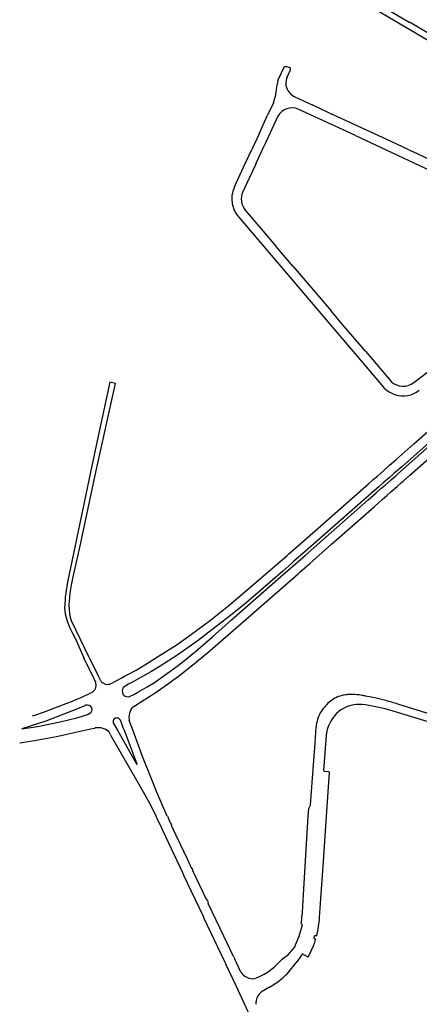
# Model space of a CAD drawing. Extents: x 148869 to 161638, y 453607 to 469810.
# Tile 875 of 1056: x 159100.98 to 159103.88, y 459854.46 to 459861.6. Entities that reach past the tile are written whole.
import ezdxf

# ---------------------------------------------------------------- set-up
doc = ezdxf.new("R2010")
doc.units = 0
doc.layers.add('LKI_V01_KANTRIJWEG', color=252, linetype='CONTINUOUS')

msp = doc.modelspace()

# ---------------------------------------------------------------- linework, layer by layer
at = {"layer": 'LKI_V01_KANTRIJWEG'}
for p, q in [((159102.8572, 459861.1579), (159102.905, 459861.2615)), ((159102.8572, 459861.1579), (159102.905, 459861.2615)), ((159102.905, 459861.2615), (159102.9195, 459861.2617)), ((159102.905, 459861.2615), (159102.9195, 459861.2617)), ((159102.9195, 459861.2617), (159102.948, 459861.2542)), ((159102.9195, 459861.2617), (159102.948, 459861.2542)), ((159102.9227, 459861.1789), (159102.9494, 459861.2369)), ((159102.9227, 459861.1789), (159102.9494, 459861.2369)), ((159102.9494, 459861.2369), (159102.948, 459861.2542)), ((159102.9494, 459861.2369), (159102.948, 459861.2542)), ((159102.8572, 459861.1579), (159102.8532, 459861.1309)), ((159102.8572, 459861.1579), (159102.8532, 459861.1309)), ((159102.8453, 459861.071), (159102.8532, 459861.1309)), ((159102.8453, 459861.071), (159102.8532, 459861.1309)), ((159102.8333, 459861.0214), (159102.8419, 459861.0561)), ((159102.8333, 459861.0214), (159102.8419, 459861.0561)), ((159102.9801, 459861.0407), (159103.1059, 459860.9822)), ((159102.9801, 459861.0407), (159103.1059, 459860.9822)), ((159102.8249, 459860.9973), (159102.7826, 459860.9063)), ((159102.8249, 459860.9973), (159102.7826, 459860.9063)), ((159103.4216, 459860.7588), (159103.0061, 459860.9515)), ((159103.4216, 459860.7588), (159103.0061, 459860.9515)), ((159103.2336, 459860.9231), (159103.1059, 459860.9822)), ((159103.2336, 459860.9231), (159103.1059, 459860.9822)), ((159102.7208, 459860.7718), (159102.7826, 459860.9063)), ((159102.7208, 459860.7718), (159102.7826, 459860.9063)), ((159102.8573, 459860.8998), (159102.7581, 459860.686)), ((159102.8573, 459860.8998), (159102.7581, 459860.686)), ((159103.2336, 459860.9231), (159103.2499, 459860.9149)), ((159103.2336, 459860.9231), (159103.2499, 459860.9149)), ((159103.376, 459860.8564), (159103.2499, 459860.9149)), ((159103.376, 459860.8564), (159103.2499, 459860.9149)), ((159103.6791, 459860.7161), (159103.376, 459860.8564)), ((159103.6791, 459860.7161), (159103.376, 459860.8564)), ((159102.7208, 459860.7718), (159102.6685, 459860.6578)), ((159102.7208, 459860.7718), (159102.6685, 459860.6578)), ((159103.4216, 459860.7588), (159103.6118, 459860.6703)), ((159103.4216, 459860.7588), (159103.6118, 459860.6703)), ((159103.8091, 459860.6552), (159103.6791, 459860.7161)), ((159103.8091, 459860.6552), (159103.6791, 459860.7161)), ((159102.6087, 459860.5289), (159102.6685, 459860.6578)), ((159102.6087, 459860.5289), (159102.6685, 459860.6578)), ((159102.6989, 459860.5584), (159102.7581, 459860.686)), ((159102.6989, 459860.5584), (159102.7581, 459860.686)), ((159103.6118, 459860.6703), (159103.9621, 459860.507)), ((159103.6118, 459860.6703), (159103.9621, 459860.507)), ((159103.8091, 459860.6552), (159103.8352, 459860.6436)), ((159103.8091, 459860.6552), (159103.8352, 459860.6436)), ((159103.9674, 459860.5818), (159103.8352, 459860.6436)), ((159103.9674, 459860.5818), (159103.8352, 459860.6436)), ((159102.5431, 459860.3875), (159102.6087, 459860.5289)), ((159102.5431, 459860.3875), (159102.6087, 459860.5289)), ((159102.6917, 459860.5432), (159102.6322, 459860.4135)), ((159102.6917, 459860.5432), (159102.6322, 459860.4135)), ((159102.6989, 459860.5584), (159102.6917, 459860.5432)), ((159102.6989, 459860.5584), (159102.6917, 459860.5432)), ((159102.6322, 459860.4135), (159102.6029, 459860.3505)), ((159102.6322, 459860.4135), (159102.6029, 459860.3505)), ((159102.6203, 459860.218), (159102.7476, 459860.069)), ((159102.6203, 459860.218), (159102.7476, 459860.069)), ((159102.573, 459860.1666), (159103.6095, 459858.9494)), ((159102.573, 459860.1666), (159103.6095, 459858.9494)), ((159102.7476, 459860.069), (159102.8425, 459859.9576)), ((159102.7476, 459860.069), (159102.8425, 459859.9576)), ((159102.9691, 459859.8086), (159102.8425, 459859.9576)), ((159102.9691, 459859.8086), (159102.8425, 459859.9576)), ((159102.9691, 459859.8086), (159103.2437, 459859.4866)), ((159102.9691, 459859.8086), (159103.2437, 459859.4866)), ((159103.3247, 459859.3915), (159103.2437, 459859.4866)), ((159103.3247, 459859.3915), (159103.2437, 459859.4866)), ((159103.4931, 459859.1941), (159103.3247, 459859.3915)), ((159103.4931, 459859.1941), (159103.3247, 459859.3915)), ((159103.8444, 459858.9687), (159104.2302, 459859.2609)), ((159103.8444, 459858.9687), (159104.2302, 459859.2609)), ((159103.4931, 459859.1941), (159103.68, 459858.9741)), ((159103.4931, 459859.1941), (159103.68, 459858.9741)), ((159103.6571, 459858.3565), (159103.6685, 459858.3666)), ((159103.6571, 459858.3565), (159103.6685, 459858.3666)), ((159103.6685, 459858.3666), (159103.7136, 459858.4067)), ((159103.6685, 459858.3666), (159103.7136, 459858.4067)), ((159103.5502, 459858.2628), (159103.58, 459858.2889)), ((159103.5502, 459858.2628), (159103.58, 459858.2889)), ((159103.5502, 459858.2628), (159103.58, 459858.2889)), ((159103.5502, 459858.2628), (159103.58, 459858.2889)), ((159103.58, 459858.2889), (159103.6257, 459858.3286)), ((159103.58, 459858.2889), (159103.6257, 459858.3286)), ((159103.6257, 459858.3286), (159103.6571, 459858.3565)), ((159103.6257, 459858.3286), (159103.6571, 459858.3565)), ((159103.7001, 459858.3062), (159103.6684, 459858.2787)), ((159103.7001, 459858.3062), (159103.6684, 459858.2787)), ((159103.6816, 459858.2632), (159103.7132, 459858.2909)), ((159103.6816, 459858.2632), (159103.7132, 459858.2909)), ((159103.7116, 459858.3162), (159103.7001, 459858.3062)), ((159103.7116, 459858.3162), (159103.7001, 459858.3062)), ((159103.7573, 459858.3566), (159103.7116, 459858.3162)), ((159103.7573, 459858.3566), (159103.7116, 459858.3162)), ((159103.7132, 459858.2909), (159103.7247, 459858.3009)), ((159103.7132, 459858.2909), (159103.7247, 459858.3009)), ((159103.7247, 459858.3009), (159103.7706, 459858.3413)), ((159103.7247, 459858.3009), (159103.7706, 459858.3413)), ((159103.7673, 459858.2512), (159103.8137, 459858.292)), ((159103.7673, 459858.2512), (159103.8137, 459858.292)), ((159103.4553, 459858.1798), (159103.5163, 459858.2332)), ((159103.4553, 459858.1798), (159103.5163, 459858.2332)), ((159103.4553, 459858.1798), (159103.5163, 459858.2332)), ((159103.4553, 459858.1798), (159103.5163, 459858.2332)), ((159103.5163, 459858.2332), (159103.5502, 459858.2628)), ((159103.5163, 459858.2332), (159103.5502, 459858.2628)), ((159103.5163, 459858.2332), (159103.5502, 459858.2628)), ((159103.5163, 459858.2332), (159103.5502, 459858.2628)), ((159103.6225, 459858.2389), (159103.5926, 459858.213)), ((159103.6225, 459858.2389), (159103.5926, 459858.213)), ((159103.6225, 459858.2389), (159103.5926, 459858.213)), ((159103.6225, 459858.2389), (159103.5926, 459858.213)), ((159103.6061, 459858.1972), (159103.6358, 459858.2232)), ((159103.6061, 459858.1972), (159103.6358, 459858.2232)), ((159103.6061, 459858.1972), (159103.6358, 459858.2232)), ((159103.6061, 459858.1972), (159103.6358, 459858.2232)), ((159103.6684, 459858.2787), (159103.6225, 459858.2389)), ((159103.6684, 459858.2787), (159103.6225, 459858.2389)), ((159103.6358, 459858.2232), (159103.6816, 459858.2632)), ((159103.6358, 459858.2232), (159103.6816, 459858.2632)), ((159103.7242, 459858.2134), (159103.7558, 459858.2411)), ((159103.7242, 459858.2134), (159103.7558, 459858.2411)), ((159103.7558, 459858.2411), (159103.7673, 459858.2512)), ((159103.7558, 459858.2411), (159103.7673, 459858.2512)), ((159103.5586, 459858.1835), (159103.4984, 459858.1307)), ((159103.5586, 459858.1835), (159103.4984, 459858.1307)), ((159103.5586, 459858.1835), (159103.4984, 459858.1307)), ((159103.5586, 459858.1835), (159103.4984, 459858.1307)), ((159103.5123, 459858.1149), (159103.5723, 459858.1676)), ((159103.5123, 459858.1149), (159103.5723, 459858.1676)), ((159103.5123, 459858.1149), (159103.5723, 459858.1676)), ((159103.5123, 459858.1149), (159103.5723, 459858.1676)), ((159103.5926, 459858.213), (159103.5586, 459858.1835)), ((159103.5926, 459858.213), (159103.5586, 459858.1835)), ((159103.5926, 459858.213), (159103.5586, 459858.1835)), ((159103.5926, 459858.213), (159103.5586, 459858.1835)), ((159103.5723, 459858.1676), (159103.6061, 459858.1972)), ((159103.5723, 459858.1676), (159103.6061, 459858.1972)), ((159103.5723, 459858.1676), (159103.6061, 459858.1972)), ((159103.5723, 459858.1676), (159103.6061, 459858.1972)), ((159103.615, 459858.1174), (159103.6488, 459858.1471)), ((159103.615, 459858.1174), (159103.6488, 459858.1471)), ((159103.615, 459858.1174), (159103.6488, 459858.1471)), ((159103.615, 459858.1174), (159103.6488, 459858.1471)), ((159103.6488, 459858.1471), (159103.6783, 459858.1731)), ((159103.6488, 459858.1471), (159103.6783, 459858.1731)), ((159103.6488, 459858.1471), (159103.6783, 459858.1731)), ((159103.6488, 459858.1471), (159103.6783, 459858.1731)), ((159103.6783, 459858.1731), (159103.7242, 459858.2134)), ((159103.6783, 459858.1731), (159103.7242, 459858.2134)), ((159103.5558, 459858.0654), (159103.615, 459858.1174)), ((159103.5558, 459858.0654), (159103.615, 459858.1174)), ((159103.5558, 459858.0654), (159103.615, 459858.1174)), ((159103.5558, 459858.0654), (159103.615, 459858.1174)), ((159102.9243, 459857.7126), (159102.9378, 459857.7244)), ((159102.9243, 459857.7126), (159102.9378, 459857.7244)), ((159102.972, 459857.6679), (159102.9585, 459857.6561)), ((159102.972, 459857.6679), (159102.9585, 459857.6561)), ((159102.9698, 459857.6376), (159102.9832, 459857.6493)), ((159102.9698, 459857.6376), (159102.9832, 459857.6493)), ((159103.0048, 459857.5798), (159103.0182, 459857.5915)), ((159103.0048, 459857.5798), (159103.0182, 459857.5915)), ((159101.5204, 459856.8226), (159101.4486, 459856.9692)), ((159101.5204, 459856.8226), (159101.4486, 459856.9692)), ((159101.4875, 459856.971), (159101.5522, 459856.8391)), ((159101.4875, 459856.971), (159101.5522, 459856.8391)), ((159101.5271, 459856.8089), (159101.5204, 459856.8226)), ((159101.5271, 459856.8089), (159101.5204, 459856.8226)), ((159101.5331, 459856.7966), (159101.5271, 459856.8089)), ((159101.5331, 459856.7966), (159101.5271, 459856.8089)), ((159101.5522, 459856.8391), (159101.5596, 459856.8242)), ((159101.5522, 459856.8391), (159101.5596, 459856.8242)), ((159101.5596, 459856.8242), (159101.5665, 459856.81)), ((159101.5596, 459856.8242), (159101.5665, 459856.81)), ((159101.6464, 459856.7838), (159101.7203, 459856.8224)), ((159101.6464, 459856.7838), (159101.7203, 459856.8224)), ((159101.7203, 459856.8224), (159101.7446, 459856.8353)), ((159101.7203, 459856.8224), (159101.7446, 459856.8353)), ((159101.7446, 459856.8353), (159101.764, 459856.8459)), ((159101.7446, 459856.8353), (159101.764, 459856.8459)), ((159101.7929, 459856.7888), (159101.774, 459856.7785)), ((159101.7929, 459856.7888), (159101.774, 459856.7785)), ((159101.4289, 459856.6827), (159101.5049, 459856.7175)), ((159101.4289, 459856.6827), (159101.5049, 459856.7175)), ((159101.7532, 459856.7672), (159101.7482, 459856.7644)), ((159101.7532, 459856.7672), (159101.7482, 459856.7644)), ((159101.774, 459856.7785), (159101.7532, 459856.7672)), ((159101.774, 459856.7785), (159101.7532, 459856.7672)), ((159101.386, 459856.6642), (159101.4054, 459856.6726)), ((159101.386, 459856.6642), (159101.4054, 459856.6726)), ((159101.4054, 459856.6726), (159101.4289, 459856.6827)), ((159101.4054, 459856.6726), (159101.4289, 459856.6827)), ((159101.7904, 459856.6929), (159101.8108, 459856.7038)), ((159101.7904, 459856.6929), (159101.8108, 459856.7038)), ((159101.8406, 459856.6352), (159101.8598, 459856.6479)), ((159101.8406, 459856.6352), (159101.8598, 459856.6479)), ((159103.524, 459856.6864), (159103.4941, 459856.6923)), ((159103.524, 459856.6864), (159103.4941, 459856.6923)), ((159103.5472, 459856.6817), (159103.524, 459856.6864)), ((159103.5472, 459856.6817), (159103.524, 459856.6864)), ((159103.5704, 459856.6766), (159103.5472, 459856.6817)), ((159103.5704, 459856.6766), (159103.5472, 459856.6817)), ((159103.6109, 459856.667), (159103.5704, 459856.6766)), ((159103.6109, 459856.667), (159103.5704, 459856.6766)), ((159103.642, 459856.659), (159103.6109, 459856.667)), ((159103.642, 459856.659), (159103.6109, 459856.667)), ((159101.1007, 459856.557), (159101.1552, 459856.5759)), ((159101.1007, 459856.557), (159101.1552, 459856.5759)), ((159101.4331, 459856.6125), (159101.4139, 459856.6045)), ((159101.4331, 459856.6125), (159101.4139, 459856.6045)), ((159101.4553, 459856.6218), (159101.4331, 459856.6125)), ((159101.4553, 459856.6218), (159101.4331, 459856.6125)), ((159101.4633, 459856.6251), (159101.4553, 459856.6218)), ((159101.4633, 459856.6251), (159101.4553, 459856.6218)), ((159101.7921, 459856.595), (159101.8033, 459856.6094)), ((159101.7921, 459856.595), (159101.8033, 459856.6094)), ((159101.8163, 459856.6191), (159101.8212, 459856.6223)), ((159101.8163, 459856.6191), (159101.8212, 459856.6223)), ((159101.8212, 459856.6223), (159101.8406, 459856.6352)), ((159101.8212, 459856.6223), (159101.8406, 459856.6352)), ((159103.1952, 459856.6113), (159103.196, 459856.6121)), ((159103.1952, 459856.6113), (159103.196, 459856.6121)), ((159103.3155, 459856.5923), (159103.2999, 459856.5802)), ((159103.3155, 459856.5923), (159103.2999, 459856.5802)), ((159103.493, 459856.6276), (159103.4697, 459856.6313)), ((159103.493, 459856.6276), (159103.4697, 459856.6313)), ((159101.0772, 459856.5497), (159101.1007, 459856.557)), ((159101.0772, 459856.5497), (159101.1007, 459856.557)), ((159101.4381, 459856.5457), (159101.4589, 459856.5526)), ((159101.4381, 459856.5457), (159101.4589, 459856.5526)), ((159101.4589, 459856.5526), (159101.4702, 459856.5563)), ((159101.4589, 459856.5526), (159101.4702, 459856.5563)), ((159101.4702, 459856.5563), (159101.4802, 459856.5611)), ((159101.4702, 459856.5563), (159101.4802, 459856.5611)), ((159101.4802, 459856.5611), (159101.4936, 459856.5676)), ((159101.4802, 459856.5611), (159101.4936, 459856.5676)), ((159101.727, 459856.4826), (159101.7139, 459856.5164)), ((159101.727, 459856.4826), (159101.7139, 459856.5164)), ((159101.7809, 459856.51), (159101.7784, 459856.5162)), ((159101.7809, 459856.51), (159101.7784, 459856.5162)), ((159101.7909, 459856.483), (159101.7809, 459856.51)), ((159101.7909, 459856.483), (159101.7809, 459856.51)), ((159101.4873, 459856.4518), (159101.5118, 459856.4566)), ((159101.4873, 459856.4518), (159101.5118, 459856.4566)), ((159101.5118, 459856.4566), (159101.5278, 459856.4599)), ((159101.5118, 459856.4566), (159101.5278, 459856.4599)), ((159101.6649, 459856.4922), (159101.6815, 459856.463)), ((159101.6649, 459856.4922), (159101.6815, 459856.463)), ((159101.6815, 459856.463), (159101.6946, 459856.4401)), ((159101.6815, 459856.463), (159101.6946, 459856.4401)), ((159101.6946, 459856.4401), (159101.7045, 459856.4227)), ((159101.6946, 459856.4401), (159101.7045, 459856.4227)), ((159101.7356, 459856.4606), (159101.727, 459856.4826)), ((159101.7356, 459856.4606), (159101.727, 459856.4826)), ((159101.7431, 459856.4411), (159101.7356, 459856.4606)), ((159101.7431, 459856.4411), (159101.7356, 459856.4606)), ((159101.7974, 459856.4655), (159101.7909, 459856.483)), ((159101.7974, 459856.4655), (159101.7909, 459856.483)), ((159103.1331, 459856.428), (159103.1356, 459856.4662)), ((159103.1331, 459856.428), (159103.1356, 459856.4662)), ((159101.6409, 459856.4147), (159101.6509, 459856.3973)), ((159101.6409, 459856.4147), (159101.6509, 459856.3973)), ((159101.6509, 459856.3973), (159101.8573, 459856.0362)), ((159101.6509, 459856.3973), (159101.8573, 459856.0362)), ((159103.095, 459855.9036), (159103.1158, 459856.1933)), ((159103.095, 459855.9036), (159103.1158, 459856.1933)), ((159103.2112, 459855.8195), (159103.2333, 459856.138)), ((159103.2112, 459855.8195), (159103.2333, 459856.138)), ((159102.0119, 459855.7361), (159102.0202, 459855.7182)), ((159102.0119, 459855.7361), (159102.0202, 459855.7182)), ((159102.0202, 459855.7182), (159102.1647, 459855.4109)), ((159102.0202, 459855.7182), (159102.1647, 459855.4109)), ((159102.0778, 459855.7739), (159102.0848, 459855.7572)), ((159102.0778, 459855.7739), (159102.0848, 459855.7572)), ((159102.2432, 459855.4247), (159102.2343, 459855.4424)), ((159102.2432, 459855.4247), (159102.2343, 459855.4424)), ((159102.1647, 459855.4109), (159102.173, 459855.3932)), ((159102.1647, 459855.4109), (159102.173, 459855.3932)), ((159102.173, 459855.3932), (159102.3116, 459855.0992)), ((159102.173, 459855.3932), (159102.3116, 459855.0992)), ((159102.3541, 459855.192), (159102.3455, 459855.2105)), ((159102.3541, 459855.192), (159102.3455, 459855.2105)), ((159102.3116, 459855.0992), (159102.3201, 459855.0812)), ((159102.3116, 459855.0992), (159102.3201, 459855.0812)), ((159102.3201, 459855.0812), (159102.4699, 459854.7651)), ((159102.3201, 459855.0812), (159102.4699, 459854.7651)), ((159103.0335, 459855.1211), (159103.0318, 459855.0944)), ((159103.0335, 459855.1211), (159103.0318, 459855.0944)), ((159103.0278, 459855.0422), (159103.0359, 459855.0324)), ((159103.0278, 459855.0422), (159103.0359, 459855.0324)), ((159102.982, 459854.8749), (159102.9864, 459854.8859)), ((159102.982, 459854.8749), (159102.9864, 459854.8859)), ((159102.5366, 459854.8017), (159102.5457, 459854.7825)), ((159102.5366, 459854.8017), (159102.5457, 459854.7825)), ((159102.4699, 459854.7651), (159102.479, 459854.7461)), ((159102.4699, 459854.7651), (159102.479, 459854.7461)), ((159102.5898, 459854.6894), (159102.5457, 459854.7825)), ((159102.5898, 459854.6894), (159102.5457, 459854.7825)), ((159102.927, 459854.6794), (159102.998, 459854.7665)), ((159102.927, 459854.6794), (159102.998, 459854.7665)), ((159102.7574, 459854.6747), (159102.7866, 459854.691)), ((159102.7574, 459854.6747), (159102.7866, 459854.691)), ((159102.7971, 459854.5797), (159102.7398, 459854.545)), ((159102.7971, 459854.5797), (159102.7398, 459854.545)), ((159102.8056, 459854.5848), (159102.8308, 459854.6006)), ((159102.8056, 459854.5848), (159102.8308, 459854.6006))]:
    msp.add_line(p, q, dxfattribs=at)
for points in [[(159104.9446, 459860.9111), (159104.7093, 459861.0499), (159104.3884, 459861.2425), (159104.164, 459861.3747), (159103.8132, 459861.5828), (159103.8103, 459861.58), (159103.4161, 459861.8136), (159103.3355, 459861.8606), (159103.218, 459861.9274)], [(159104.9446, 459860.9111), (159104.7093, 459861.0499), (159104.3884, 459861.2425), (159104.164, 459861.3747), (159103.8132, 459861.5828), (159103.8103, 459861.58), (159103.4161, 459861.8136), (159103.3355, 459861.8606), (159103.218, 459861.9274)], [(159104.8589, 459860.9121), (159103.869, 459861.4943), (159103.5279, 459861.6966), (159103.295, 459861.8332)], [(159104.8589, 459860.9121), (159103.869, 459861.4943), (159103.5279, 459861.6966), (159103.295, 459861.8332)], [(159103.7136, 459858.4067), (159103.8446, 459858.5229), (159104.1112, 459858.7573), (159104.7005, 459859.278), (159104.9733, 459859.5162), (159105.2128, 459859.7279), (159105.2584, 459859.7663), (159105.4454, 459859.9212), (159105.4937, 459859.9572), (159105.6224, 459860.0506)], [(159103.7136, 459858.4067), (159103.8446, 459858.5229), (159104.1112, 459858.7573), (159104.7005, 459859.278), (159104.9733, 459859.5162), (159105.2128, 459859.7279), (159105.2584, 459859.7663), (159105.4454, 459859.9212), (159105.4937, 459859.9572), (159105.6224, 459860.0506)], [(159105.6516, 459859.9919), (159105.5309, 459859.902), (159105.3991, 459859.7989), (159105.2446, 459859.6674), (159105.0833, 459859.5268), (159104.9488, 459859.4057), (159104.7502, 459859.2353), (159104.4266, 459858.9475), (159103.7573, 459858.3566)], [(159105.6516, 459859.9919), (159105.5309, 459859.902), (159105.3991, 459859.7989), (159105.2446, 459859.6674), (159105.0833, 459859.5268), (159104.9488, 459859.4057), (159104.7502, 459859.2353), (159104.4266, 459858.9475), (159103.7573, 459858.3566)], [(159103.7706, 459858.3413), (159104.4176, 459858.9135), (159104.8458, 459859.2906), (159104.9843, 459859.4114)], [(159103.7706, 459858.3413), (159104.4176, 459858.9135), (159104.8458, 459859.2906), (159104.9843, 459859.4114)], [(159103.8137, 459858.292), (159104.0987, 459858.5434), (159104.7187, 459859.0921), (159104.8463, 459859.2036), (159104.8893, 459859.2381), (159104.9197, 459859.2589), (159105.0118, 459859.3175), (159105.0427, 459859.34)], [(159103.8137, 459858.292), (159104.0987, 459858.5434), (159104.7187, 459859.0921), (159104.8463, 459859.2036), (159104.8893, 459859.2381), (159104.9197, 459859.2589), (159105.0118, 459859.3175), (159105.0427, 459859.34)], [(159101.537, 459858.3169), (159101.6791, 459858.961), (159101.6376, 459858.9691), (159101.5611, 459858.6129), (159101.4964, 459858.3165)], [(159101.537, 459858.3169), (159101.6791, 459858.961), (159101.6376, 459858.9691), (159101.5611, 459858.6129), (159101.4964, 459858.3165)], [(159101.4964, 459858.3165), (159101.33, 459857.5178), (159101.3141, 459857.4107), (159101.3122, 459857.3889), (159101.3091, 459857.3321), (159101.3129, 459857.2887), (159101.3275, 459857.2364), (159101.3469, 459857.1863), (159101.3677, 459857.1486), (159101.3862, 459857.1118), (159101.4486, 459856.9692)], [(159101.4964, 459858.3165), (159101.33, 459857.5178), (159101.3141, 459857.4107), (159101.3122, 459857.3889), (159101.3091, 459857.3321), (159101.3129, 459857.2887), (159101.3275, 459857.2364), (159101.3469, 459857.1863), (159101.3677, 459857.1486), (159101.3862, 459857.1118), (159101.4486, 459856.9692)], [(159101.4875, 459856.971), (159101.36, 459857.2379), (159101.3528, 459857.2627), (159101.3466, 459857.2933), (159101.3439, 459857.318), (159101.343, 459857.3597), (159101.3441, 459857.3787), (159101.3501, 459857.4354), (159101.3569, 459857.4842), (159101.3704, 459857.5575), (159101.4194, 459857.771), (159101.537, 459858.3169)], [(159101.4875, 459856.971), (159101.36, 459857.2379), (159101.3528, 459857.2627), (159101.3466, 459857.2933), (159101.3439, 459857.318), (159101.343, 459857.3597), (159101.3441, 459857.3787), (159101.3501, 459857.4354), (159101.3569, 459857.4842), (159101.3704, 459857.5575), (159101.4194, 459857.771), (159101.537, 459858.3169)], [(159102.9378, 459857.7244), (159103.0677, 459857.8381), (159103.4553, 459858.1798)], [(159102.9378, 459857.7244), (159103.0677, 459857.8381), (159103.4553, 459858.1798)], [(159103.4984, 459858.1307), (159103.0745, 459857.7574), (159102.972, 459857.6679)], [(159103.4984, 459858.1307), (159103.0745, 459857.7574), (159102.972, 459857.6679)], [(159102.9832, 459857.6493), (159103.0587, 459857.7149), (159103.5123, 459858.1149)], [(159102.9832, 459857.6493), (159103.0587, 459857.7149), (159103.5123, 459858.1149)], [(159103.0182, 459857.5915), (159103.0892, 459857.6534), (159103.2477, 459857.7945), (159103.5558, 459858.0654)], [(159103.0182, 459857.5915), (159103.0892, 459857.6534), (159103.2477, 459857.7945), (159103.5558, 459858.0654)], [(159101.764, 459856.8459), (159101.8279, 459856.881), (159101.8917, 459856.919), (159102.0037, 459856.9878), (159102.1266, 459857.0673), (159102.2296, 459857.1403), (159102.3686, 459857.2437), (159102.5021, 459857.3503), (159102.701, 459857.5179), (159102.9243, 459857.7126)], [(159101.764, 459856.8459), (159101.8279, 459856.881), (159101.8917, 459856.919), (159102.0037, 459856.9878), (159102.1266, 459857.0673), (159102.2296, 459857.1403), (159102.3686, 459857.2437), (159102.5021, 459857.3503), (159102.701, 459857.5179), (159102.9243, 459857.7126)], [(159102.9585, 459857.6561), (159102.8935, 459857.5994), (159102.6241, 459857.3665), (159102.5134, 459857.276), (159102.3575, 459857.1558), (159102.2786, 459857.0961), (159102.1898, 459857.0321), (159102.1307, 459856.9915), (159102.0042, 459856.9089), (159101.9362, 459856.8671), (159101.7929, 459856.7888)], [(159102.9585, 459857.6561), (159102.8935, 459857.5994), (159102.6241, 459857.3665), (159102.5134, 459857.276), (159102.3575, 459857.1558), (159102.2786, 459857.0961), (159102.1898, 459857.0321), (159102.1307, 459856.9915), (159102.0042, 459856.9089), (159101.9362, 459856.8671), (159101.7929, 459856.7888)], [(159101.8108, 459856.7038), (159101.8415, 459856.7198), (159101.9095, 459856.759), (159101.9537, 459856.7865), (159102.0401, 459856.846), (159102.1334, 459856.9141), (159102.2595, 459857.016), (159102.3829, 459857.1226), (159102.5218, 459857.245), (159102.6981, 459857.3991), (159102.8776, 459857.5574), (159102.9698, 459857.6376)], [(159101.8108, 459856.7038), (159101.8415, 459856.7198), (159101.9095, 459856.759), (159101.9537, 459856.7865), (159102.0401, 459856.846), (159102.1334, 459856.9141), (159102.2595, 459857.016), (159102.3829, 459857.1226), (159102.5218, 459857.245), (159102.6981, 459857.3991), (159102.8776, 459857.5574), (159102.9698, 459857.6376)], [(159101.8598, 459856.6479), (159101.9801, 459856.7262), (159102.0567, 459856.7782), (159102.1458, 459856.8433), (159102.2405, 459856.9177), (159102.3503, 459857.0079), (159102.4948, 459857.1349), (159103.0048, 459857.5798)], [(159101.8598, 459856.6479), (159101.9801, 459856.7262), (159102.0567, 459856.7782), (159102.1458, 459856.8433), (159102.2405, 459856.9177), (159102.3503, 459857.0079), (159102.4948, 459857.1349), (159103.0048, 459857.5798)], [(159101.1552, 459856.5759), (159101.1755, 459856.5829), (159101.2698, 459856.6178), (159101.3709, 459856.6578), (159101.386, 459856.6642)], [(159101.1552, 459856.5759), (159101.1755, 459856.5829), (159101.2698, 459856.6178), (159101.3709, 459856.6578), (159101.386, 459856.6642)], [(159101.4139, 459856.6045), (159101.3031, 459856.56), (159101.1726, 459856.511), (159100.9975, 459856.4541), (159101.1122, 459856.4724), (159101.2762, 459856.5047), (159101.3974, 459856.5347), (159101.4381, 459856.5457)], [(159101.4139, 459856.6045), (159101.3031, 459856.56), (159101.1726, 459856.511), (159100.9975, 459856.4541), (159101.1122, 459856.4724), (159101.2762, 459856.5047), (159101.3974, 459856.5347), (159101.4381, 459856.5457)], [(159104.7314, 459856.2633), (159104.5405, 459856.3214), (159104.2206, 459856.4217), (159103.6952, 459856.5831), (159103.6364, 459856.6005), (159103.5574, 459856.6175), (159103.493, 459856.6276)], [(159104.7314, 459856.2633), (159104.5405, 459856.3214), (159104.2206, 459856.4217), (159103.6952, 459856.5831), (159103.6364, 459856.6005), (159103.5574, 459856.6175), (159103.493, 459856.6276)], [(159104.7425, 459856.3214), (159104.7348, 459856.3234), (159104.3841, 459856.4309), (159103.7287, 459856.6341)], [(159104.7425, 459856.3214), (159104.7348, 459856.3234), (159104.3841, 459856.4309), (159103.7287, 459856.6341)], [(159100.9831, 459856.3527), (159101.014, 459856.3568), (159101.0916, 459856.3692), (159101.2506, 459856.399), (159101.4011, 459856.4329), (159101.4873, 459856.4518)], [(159100.9831, 459856.3527), (159101.014, 459856.3568), (159101.0916, 459856.3692), (159101.2506, 459856.399), (159101.4011, 459856.4329), (159101.4873, 459856.4518)], [(159101.6409, 459856.4147), (159101.6296, 459856.4343), (159101.6242, 459856.4386)], [(159101.6409, 459856.4147), (159101.6296, 459856.4343), (159101.6242, 459856.4386)], [(159101.7045, 459856.4227), (159101.833, 459856.1966), (159101.8363, 459856.1975), (159101.785, 459856.3334), (159101.7431, 459856.4411)], [(159101.7045, 459856.4227), (159101.833, 459856.1966), (159101.8363, 459856.1975), (159101.785, 459856.3334), (159101.7431, 459856.4411)], [(159101.9449, 459856.0795), (159101.8754, 459856.2545), (159101.7974, 459856.4655)], [(159101.9449, 459856.0795), (159101.8754, 459856.2545), (159101.7974, 459856.4655)], [(159103.1158, 459856.1933), (159103.1279, 459856.3514), (159103.1331, 459856.428)], [(159103.1158, 459856.1933), (159103.1279, 459856.3514), (159103.1331, 459856.428)], [(159103.2109, 459856.4269), (159103.2081, 459856.4049), (159103.188, 459856.1518)], [(159103.2109, 459856.4269), (159103.2081, 459856.4049), (159103.188, 459856.1518)], [(159103.2333, 459856.138), (159103.2296, 459856.1419), (159103.1966, 459856.1454), (159103.188, 459856.1518)], [(159103.2333, 459856.138), (159103.2296, 459856.1419), (159103.1966, 459856.1454), (159103.188, 459856.1518)], [(159102.0543, 459855.8195), (159101.9774, 459855.9986), (159101.9449, 459856.0795)], [(159102.0543, 459855.8195), (159101.9774, 459855.9986), (159101.9449, 459856.0795)], [(159101.8573, 459856.0362), (159101.9259, 459855.916), (159101.9744, 459855.8195)], [(159101.8573, 459856.0362), (159101.9259, 459855.916), (159101.9744, 459855.8195)], [(159103.095, 459855.9036), (159103.0791, 459855.8737), (159103.0747, 459855.8195)], [(159103.095, 459855.9036), (159103.0791, 459855.8737), (159103.0747, 459855.8195)], [(159101.9723, 459855.8195), (159101.9791, 459855.8072), (159102.0119, 459855.7361)], [(159101.9723, 459855.8195), (159101.9791, 459855.8072), (159102.0119, 459855.7361)], [(159102.0552, 459855.8195), (159102.0745, 459855.7725), (159102.0778, 459855.7739)], [(159102.0552, 459855.8195), (159102.0745, 459855.7725), (159102.0778, 459855.7739)], [(159103.0747, 459855.8195), (159103.0416, 459855.2512), (159103.0335, 459855.1211)], [(159103.0747, 459855.8195), (159103.0416, 459855.2512), (159103.0335, 459855.1211)], [(159103.1604, 459855.0863), (159103.1667, 459855.1872), (159103.1887, 459855.4935), (159103.2112, 459855.8195)], [(159103.1604, 459855.0863), (159103.1667, 459855.1872), (159103.1887, 459855.4935), (159103.2112, 459855.8195)], [(159102.0848, 459855.7572), (159102.0834, 459855.7561), (159102.1167, 459855.6833), (159102.2006, 459855.5066), (159102.2311, 459855.4408), (159102.2343, 459855.4424)], [(159102.0848, 459855.7572), (159102.0834, 459855.7561), (159102.1167, 459855.6833), (159102.2006, 459855.5066), (159102.2311, 459855.4408), (159102.2343, 459855.4424)], [(159102.3455, 459855.2105), (159102.341, 459855.211), (159102.2396, 459855.4234), (159102.2432, 459855.4247)], [(159102.3455, 459855.2105), (159102.341, 459855.211), (159102.2396, 459855.4234), (159102.2432, 459855.4247)], [(159102.5366, 459854.8017), (159102.4664, 459854.95), (159102.3524, 459855.1872), (159102.3541, 459855.192)], [(159102.5366, 459854.8017), (159102.4664, 459854.95), (159102.3524, 459855.1872), (159102.3541, 459855.192)], [(159102.9864, 459854.8859), (159103.0123, 459854.951), (159103.0351, 459855.0252), (159103.0359, 459855.0324)], [(159102.9864, 459854.8859), (159103.0123, 459854.951), (159103.0351, 459855.0252), (159103.0359, 459855.0324)], [(159103.1398, 459854.9526), (159103.1371, 459854.9513), (159103.1267, 459854.9532), (159103.1222, 459854.9509), (159103.1182, 459854.9384), (159103.1209, 459854.9321), (159103.1301, 459854.9296), (159103.1319, 459854.9252)], [(159103.1398, 459854.9526), (159103.1371, 459854.9513), (159103.1267, 459854.9532), (159103.1222, 459854.9509), (159103.1182, 459854.9384), (159103.1209, 459854.9321), (159103.1301, 459854.9296), (159103.1319, 459854.9252)], [(159102.7866, 459854.691), (159102.8009, 459854.7019), (159102.8299, 459854.7253), (159102.8892, 459854.7829), (159102.9033, 459854.7958), (159102.9177, 459854.8056), (159102.9305, 459854.8129), (159102.9636, 459854.8498), (159102.976, 459854.8651), (159102.982, 459854.8749)], [(159102.7866, 459854.691), (159102.8009, 459854.7019), (159102.8299, 459854.7253), (159102.8892, 459854.7829), (159102.9033, 459854.7958), (159102.9177, 459854.8056), (159102.9305, 459854.8129), (159102.9636, 459854.8498), (159102.976, 459854.8651), (159102.982, 459854.8749)], [(159103.0779, 459854.7974), (159103.0809, 459854.8029), (159103.1177, 459854.8845)], [(159103.0779, 459854.7974), (159103.0809, 459854.8029), (159103.1177, 459854.8845)], [(159103.0779, 459854.7974), (159103.0343, 459854.8221), (159103.0286, 459854.8117), (159102.998, 459854.7665)], [(159103.0779, 459854.7974), (159103.0343, 459854.8221), (159103.0286, 459854.8117), (159102.998, 459854.7665)], [(159102.7712, 459854.1082), (159102.7428, 459854.176), (159102.6401, 459854.4057), (159102.6119, 459854.4645), (159102.5538, 459854.5882), (159102.479, 459854.7461)], [(159102.7712, 459854.1082), (159102.7428, 459854.176), (159102.6401, 459854.4057), (159102.6119, 459854.4645), (159102.5538, 459854.5882), (159102.479, 459854.7461)], [(159102.5898, 459854.6894), (159102.6012, 459854.6741), (159102.6068, 459854.6689)], [(159102.5898, 459854.6894), (159102.6012, 459854.6741), (159102.6068, 459854.6689)], [(159102.6068, 459854.6689), (159102.6179, 459854.6588), (159102.6317, 459854.6518), (159102.6462, 459854.6454), (159102.6618, 459854.6419), (159102.6761, 459854.6408), (159102.6911, 459854.6428), (159102.7031, 459854.6467), (159102.7203, 459854.655), (159102.7574, 459854.6747)], [(159102.6068, 459854.6689), (159102.6179, 459854.6588), (159102.6317, 459854.6518), (159102.6462, 459854.6454), (159102.6618, 459854.6419), (159102.6761, 459854.6408), (159102.6911, 459854.6428), (159102.7031, 459854.6467), (159102.7203, 459854.655), (159102.7574, 459854.6747)]]:
    msp.add_lwpolyline(points, dxfattribs=at)
for centre, radius, start, end in [((159103.0236, 459861.1395), 0.1083, 158.68695, 197.04343), ((159103.0236, 459861.1395), 0.1083, 158.68695, 197.04343), ((159103.029, 459861.1449), 0.1151, 198.83403, 244.88218), ((159103.029, 459861.1449), 0.1151, 198.83403, 244.88218), ((159102.6644, 459861.0671), 0.1751, 336.49323, 344.84608), ((159102.6644, 459861.0671), 0.1751, 336.49323, 344.84608), ((159102.7748, 459861.0789), 0.0709, 341.24064, 353.57114), ((159102.7748, 459861.0789), 0.0709, 341.24064, 353.57114), ((159102.9611, 459860.841), 0.1193, 67.82813, 150.46623), ((159102.9611, 459860.841), 0.1193, 67.82813, 150.46623), ((159102.7955, 459860.2768), 0.2757, 156.30534, 170.1207), ((159102.7955, 459860.2768), 0.2757, 156.30534, 170.1207), ((159102.7317, 459860.3035), 0.2087, 174.33768, 200.28689), ((159102.7317, 459860.3035), 0.2087, 174.33768, 200.28689), ((159102.7208, 459860.2986), 0.1288, 156.25757, 218.74243), ((159102.7208, 459860.2986), 0.1288, 156.25757, 218.74243), ((159102.7219, 459860.2952), 0.1967, 199.01309, 220.83175), ((159102.7219, 459860.2952), 0.1967, 199.01309, 220.83175), ((159103.7782, 459859.085), 0.2164, 218.81527, 251.01611), ((159103.7782, 459859.085), 0.2164, 218.81527, 251.01611), ((159103.7653, 459859.0654), 0.125, 226.94929, 309.28183), ((159103.7653, 459859.0654), 0.125, 226.94929, 309.28183), ((159103.7678, 459859.0604), 0.1898, 251.57172, 307.96531), ((159103.7678, 459859.0604), 0.1898, 251.57172, 307.96531), ((159101.4804, 459856.7708), 0.0587, 294.69392, 15.23671), ((159101.4804, 459856.7708), 0.0587, 294.69392, 15.23671), ((159101.4785, 459856.7702), 0.0606, 15.32084, 25.82751), ((159101.4785, 459856.7702), 0.0606, 15.32084, 25.82751), ((159101.6013, 459856.8257), 0.0381, 204.32395, 217.67017), ((159101.6013, 459856.8257), 0.0381, 204.32395, 217.67017), ((159101.6193, 459856.8357), 0.0586, 214.65407, 297.62091), ((159101.6193, 459856.8357), 0.0586, 214.65407, 297.62091), ((159101.7684, 459856.7281), 0.0415, 119.04933, 302.03355), ((159101.7684, 459856.7281), 0.0415, 119.04933, 302.03355), ((159103.4065, 459856.4419), 0.2707, 119.91545, 141.03666), ((159103.4065, 459856.4419), 0.2707, 119.91545, 141.03666), ((159103.3547, 459856.5272), 0.171, 100.70221, 119.14968), ((159103.3547, 459856.5272), 0.171, 100.70221, 119.14968), ((159103.3859, 459856.4739), 0.2301, 97.17231, 105.87856), ((159103.3859, 459856.4739), 0.2301, 97.17231, 105.87856), ((159103.3806, 459856.5171), 0.1865, 88.58573, 97.1902), ((159103.3806, 459856.5171), 0.1865, 88.58573, 97.1902), ((159103.3628, 459855.7999), 0.904, 84.67099, 88.58082), ((159103.3628, 459855.7999), 0.904, 84.67099, 88.58082), ((159103.4163, 459856.3679), 0.3334, 80.6419, 84.77084), ((159103.4163, 459856.3679), 0.3334, 80.6419, 84.77084), ((159103.4172, 459856.3656), 0.3356, 76.75725, 80.85692), ((159103.4172, 459856.3656), 0.3356, 76.75725, 80.85692), ((159103.0727, 459854.5176), 2.2158, 72.77867, 75.1106), ((159103.0727, 459854.5176), 2.2158, 72.77867, 75.1106), ((159101.4749, 459856.5926), 0.0345, 24.40881, 109.66708), ((159101.4749, 459856.5926), 0.0345, 24.40881, 109.66708), ((159101.4781, 459856.5943), 0.0309, 300.07433, 24.11636), ((159101.4781, 459856.5943), 0.0309, 300.07433, 24.11636), ((159101.8803, 459856.539), 0.1045, 147.62356, 192.62948), ((159101.8803, 459856.539), 0.1045, 147.62356, 192.62948), ((159101.9404, 459856.4392), 0.2186, 124.59135, 128.83706), ((159101.9404, 459856.4392), 0.2186, 124.59135, 128.83706), ((159103.3655, 459856.4571), 0.2297, 137.83773, 163.16786), ((159103.3655, 459856.4571), 0.2297, 137.83773, 163.16786), ((159103.4764, 459856.3753), 0.2704, 130.73575, 168.98275), ((159103.4764, 459856.3753), 0.2704, 130.73575, 168.98275), ((159103.4534, 459856.3716), 0.2602, 86.40674, 121.99778), ((159103.4534, 459856.3716), 0.2602, 86.40674, 121.99778), ((159101.6885, 459856.506), 0.0274, 22.26919, 210.37365), ((159101.6885, 459856.506), 0.0274, 22.26919, 210.37365), ((159103.3624, 459856.4562), 0.227, 162.72359, 177.47235), ((159103.3624, 459856.4562), 0.227, 162.72359, 177.47235), ((159101.5455, 459856.3824), 0.0795, 96.41644, 102.90602), ((159101.5455, 459856.3824), 0.0795, 96.41644, 102.90602), ((159101.5534, 459856.3462), 0.1164, 52.51836, 98.27291), ((159101.5534, 459856.3462), 0.1164, 52.51836, 98.27291), ((159102.607, 459855.1011), 0.4249, 352.03114, 359.09591), ((159102.607, 459855.1011), 0.4249, 352.03114, 359.09591), ((159102.5128, 459855.1179), 0.6484, 345.23207, 357.2067), ((159102.5128, 459855.1179), 0.6484, 345.23207, 357.2067), ((159102.5121, 459855.118), 0.6491, 338.91667, 342.7275), ((159102.5121, 459855.118), 0.6491, 338.91667, 342.7275), ((159102.4844, 459855.1212), 0.6253, 303.63821, 315.0566), ((159102.4844, 459855.1212), 0.6253, 303.63821, 315.0566), ((159102.7701, 459854.634), 0.0607, 296.46294, 305.8026), ((159102.7701, 459854.634), 0.0607, 296.46294, 305.8026), ((159102.7941, 459854.4656), 0.0962, 124.4276, 186.15678), ((159102.7941, 459854.4656), 0.0962, 124.4276, 186.15678)]:
    msp.add_arc(centre, radius, start, end, dxfattribs=at)

doc.saveas('drawing.dxf')
